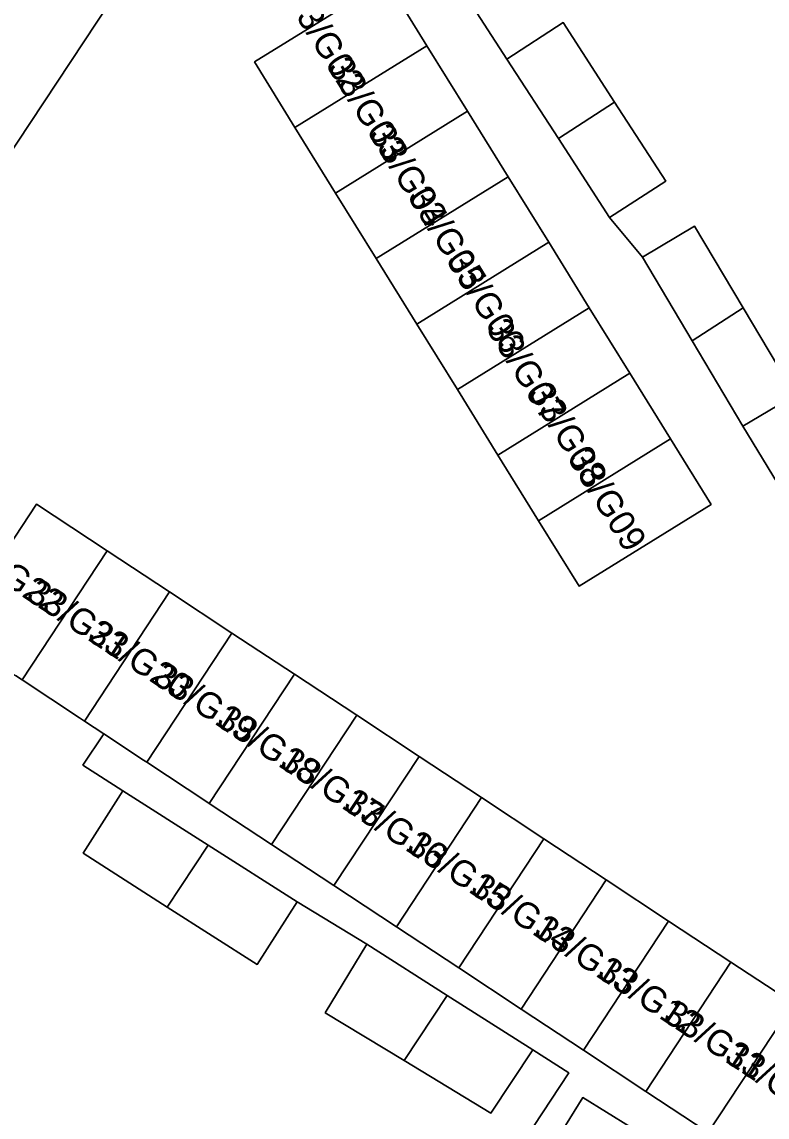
# Model space of a CAD drawing. Extents: x 159279 to 160377, y 384531 to 385888.
# Drawn here: x 159861.99 to 159891.01, y 385007.87 to 385050.51 of the extents above; entities that cross this region are included whole.
import ezdxf

# ---------------------------------------------------------------- set-up
doc = ezdxf.new("R2010")
doc.units = 0
for name, color, linetype in [('IMGEO_Erf', 7, 'Continuous'), ('IMGEO_Pand', 7, 'Continuous'), ('IMGEO_Pand_nummerreeks', 7, 'Continuous'), ('IMGEO_Rijbaan_lokaal_open', 7, 'Continuous'), ('IMGEO_Voetpad_open', 7, 'Continuous')]:
    doc.layers.add(name, color=color, linetype=linetype)

msp = doc.modelspace()

# ---------------------------------------------------------------- linework, layer by layer
at = {"layer": 'IMGEO_Erf'}
for points in [[(159872.046, 385062.696), (159880.878, 385049.064), (159883.066, 385050.482), (159885.069, 385047.391), (159887.063, 385044.313), (159884.874, 385042.895), (159886.151, 385041.353), (159888.183, 385042.561), (159890.075, 385039.377), (159892.096, 385035.977), (159890.065, 385034.77), (159896.273, 385024.572), (159899.502, 385026.543), (159900.24, 385025.333), (159899.617, 385024.953), (159901.317, 385022.168), (159898.712, 385020.577), (159898.797, 385020.287), (159900.75, 385017.23), (159901.82, 385015.798), (159903.87, 385017.034), (159905.882, 385013.697), (159903.85, 385012.429), (159910.522, 385001.973)], [(159874.036, 384995.536), (159883.282, 385009.593), (159881.881, 385010.484), (159880.253, 385008.02), (159876.872, 385010.066), (159873.798, 385011.927), (159875.414, 385014.596), (159872.702, 385016.247), (159871.147, 385013.812), (159867.647, 385016.047), (159864.367, 385018.141), (159865.922, 385020.576), (159864.366, 385021.569), (159865.174, 385022.794), (159864.423, 385023.289), (159864.231, 385023.416), (159861.994, 385024.891), (159861.735, 385025.062)]]:
    msp.add_lwpolyline(points, dxfattribs=at)
at = {"layer": 'IMGEO_Pand'}
for points in [[(159865.835, 385052.155), (159860.494, 385055.679), (159855.324, 385047.844), (159860.705, 385044.294), (159860.767, 385044.253), (159865.937, 385052.088)], [(159872.621, 385046.4), (159877.761, 385049.585), (159876.18, 385052.137), (159871.04, 385048.952)], [(159885.069, 385047.391), (159883.066, 385050.482), (159880.878, 385049.064), (159882.88, 385045.974)], [(159874.202, 385043.849), (159879.342, 385047.034), (159877.761, 385049.585), (159872.621, 385046.4)], [(159882.88, 385045.974), (159884.874, 385042.895), (159887.063, 385044.313), (159885.069, 385047.391)], [(159875.783, 385041.297), (159880.923, 385044.482), (159879.342, 385047.034), (159874.202, 385043.849)], [(159877.364, 385038.746), (159882.504, 385041.931), (159880.923, 385044.482), (159875.783, 385041.297)], [(159890.075, 385039.377), (159888.183, 385042.561), (159886.151, 385041.353), (159888.09, 385038.091)], [(159878.945, 385036.194), (159884.085, 385039.379), (159882.504, 385041.931), (159877.364, 385038.746)], [(159880.526, 385033.643), (159885.666, 385036.828), (159884.085, 385039.379), (159878.945, 385036.194)], [(159888.09, 385038.091), (159890.065, 385034.77), (159892.096, 385035.977), (159890.075, 385039.377)], [(159882.107, 385031.091), (159887.247, 385034.276), (159885.666, 385036.828), (159880.526, 385033.643)], [(159883.688, 385028.54), (159888.828, 385031.725), (159887.247, 385034.276), (159882.107, 385031.091)], [(159865.31, 385029.92), (159862.555, 385031.737), (159859.239, 385026.708), (159860.88, 385025.626), (159861.735, 385025.062), (159861.994, 385024.891)], [(159867.739, 385028.318), (159865.31, 385029.92), (159861.994, 385024.891), (159864.231, 385023.416), (159864.423, 385023.289)], [(159870.169, 385026.716), (159867.739, 385028.318), (159864.423, 385023.289), (159865.174, 385022.794), (159866.727, 385021.77), (159866.852, 385021.687)], [(159872.598, 385025.114), (159870.169, 385026.716), (159866.852, 385021.687), (159869.222, 385020.124), (159869.281, 385020.085)], [(159875.027, 385023.512), (159872.598, 385025.114), (159869.281, 385020.085), (159871.711, 385018.484)], [(159877.457, 385021.91), (159875.027, 385023.512), (159871.711, 385018.484), (159874.14, 385016.882)], [(159879.886, 385020.308), (159877.457, 385021.91), (159874.14, 385016.882), (159876.57, 385015.28)], [(159869.235, 385018.461), (159865.922, 385020.576), (159864.367, 385018.141), (159867.647, 385016.047)], [(159882.315, 385018.706), (159879.886, 385020.308), (159876.57, 385015.28), (159878.999, 385013.677)], [(159884.744, 385017.104), (159882.315, 385018.706), (159878.999, 385013.677), (159881.428, 385012.075)], [(159867.647, 385016.047), (159871.147, 385013.812), (159872.702, 385016.247), (159869.235, 385018.461)], [(159887.174, 385015.502), (159884.744, 385017.104), (159881.428, 385012.075), (159883.858, 385010.473)], [(159889.603, 385013.9), (159887.174, 385015.502), (159883.858, 385010.473), (159886.287, 385008.871)], [(159875.414, 385014.596), (159873.798, 385011.927), (159876.872, 385010.066), (159878.544, 385012.606)], [(159892.032, 385012.298), (159889.603, 385013.9), (159886.287, 385008.871), (159888.716, 385007.269)], [(159876.872, 385010.066), (159880.253, 385008.02), (159881.881, 385010.484), (159878.544, 385012.606)], [(159894.462, 385010.696), (159892.032, 385012.298), (159888.716, 385007.269), (159889.19, 385006.957), (159891.145, 385005.667)], [(159887.524, 385006.348), (159883.832, 385008.629), (159882.317, 385006.176), (159886.01, 385003.895)]]:
    msp.add_lwpolyline(points, close=True, dxfattribs=at)
at = {"layer": 'IMGEO_Rijbaan_lokaal_open'}
for points in [[(159910.522, 385001.973), (159903.85, 385012.429), (159901.82, 385015.798), (159900.75, 385017.23), (159898.797, 385020.287), (159898.712, 385020.577), (159896.273, 385024.572), (159890.065, 385034.77), (159888.09, 385038.091), (159886.151, 385041.353), (159884.874, 385042.895), (159882.88, 385045.974), (159880.878, 385049.064), (159872.046, 385062.696)], [(159865.937, 385052.088), (159860.767, 385044.253)], [(159859.239, 385026.708), (159862.555, 385031.737), (159865.31, 385029.92), (159867.739, 385028.318), (159870.169, 385026.716), (159872.598, 385025.114), (159875.027, 385023.512), (159877.457, 385021.91), (159879.886, 385020.308), (159882.315, 385018.706), (159884.744, 385017.104), (159887.174, 385015.502), (159889.603, 385013.9), (159892.032, 385012.298), (159894.462, 385010.696), (159894.956, 385010.37), (159901.044, 385014.131), (159905.629, 385007.043)]]:
    msp.add_lwpolyline(points, dxfattribs=at)
msp.add_lwpolyline([(159883.688, 385028.54), (159882.107, 385031.091), (159880.526, 385033.643), (159878.945, 385036.194), (159877.364, 385038.746), (159875.783, 385041.297), (159874.202, 385043.849), (159872.621, 385046.4), (159871.04, 385048.952), (159876.18, 385052.137), (159877.761, 385049.585), (159879.342, 385047.034), (159880.923, 385044.482), (159882.504, 385041.931), (159884.085, 385039.379), (159885.666, 385036.828), (159887.247, 385034.276), (159888.828, 385031.725)], close=True, dxfattribs=at)
at = {"layer": 'IMGEO_Voetpad_open'}
for points in [[(159888.716, 385007.269), (159886.287, 385008.871), (159883.858, 385010.473), (159881.428, 385012.075), (159878.999, 385013.677), (159876.57, 385015.28), (159874.14, 385016.882), (159871.711, 385018.484), (159869.281, 385020.085), (159869.222, 385020.124), (159866.852, 385021.687), (159866.727, 385021.77), (159865.174, 385022.794), (159864.366, 385021.569), (159865.922, 385020.576), (159869.235, 385018.461), (159872.702, 385016.247), (159875.414, 385014.596), (159878.544, 385012.606), (159881.881, 385010.484), (159883.282, 385009.593), (159874.036, 384995.536)], [(159882.317, 385006.176), (159883.832, 385008.629), (159887.524, 385006.348)]]:
    msp.add_lwpolyline(points, dxfattribs=at)

# ---------------------------------------------------------------- texts
at = {"layer": 'IMGEO_Pand_nummerreeks'}
for s, rotation, p in [('33/G02', 301.7402, (159872.253, 385051.359)), ('33/G03', 301.7402, (159873.867, 385048.749)), ('33/G04', 301.7402, (159875.478, 385046.145)), ('33/G05', 301.7402, (159876.982, 385043.728)), ('33/G06', 301.7402, (159878.486, 385041.231)), ('33/G07', 301.7402, (159880.043, 385038.573)), ('33/G08', 301.7402, (159881.682, 385036.074)), ('33/G09', 301.7402, (159883.21, 385033.528)), ('33/G22', 326.5221, (159859.525, 385029.765)), ('33/G21', 326.5221, (159862.096, 385028.065)), ('33/G20', 326.5221, (159864.48, 385026.488)), ('33/G19', 326.5221, (159867.024, 385024.806)), ('33/G18', 326.5221, (159869.502, 385023.166)), ('33/G17', 326.5221, (159871.973, 385021.532)), ('33/G16', 326.5221, (159874.446, 385019.897)), ('33/G15', 326.5221, (159876.919, 385018.261)), ('33/G14', 326.5221, (159879.392, 385016.625)), ('33/G13', 326.5221, (159881.866, 385014.989)), ('33/G12', 326.5221, (159884.334, 385013.357)), ('33/G11', 326.5221, (159886.904, 385011.657)), ('33/G10', 326.5221, (159889.288, 385010.08))]:
    msp.add_text(s, height=1, rotation=rotation, dxfattribs=at).set_placement(p)

doc.saveas('drawing.dxf')
